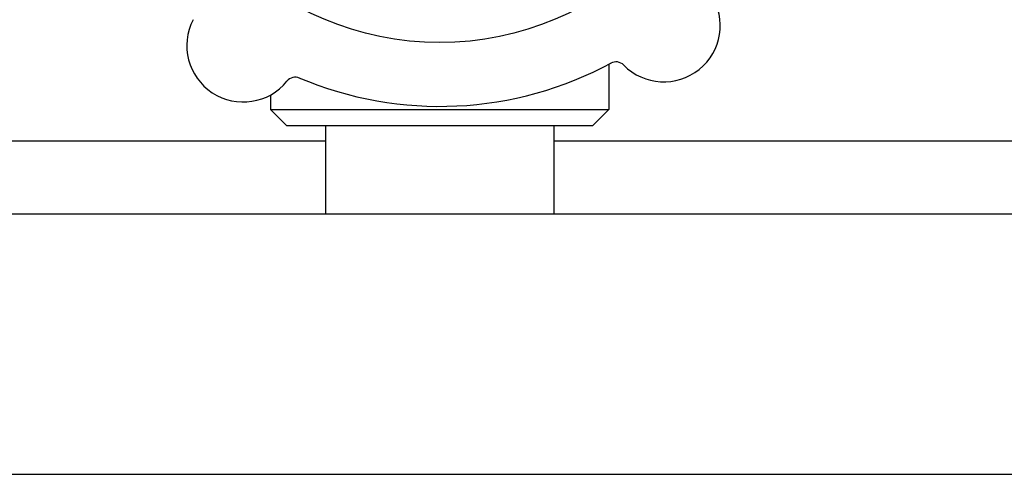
# Model space of a CAD drawing. Header units: inches. Extents: x 24 to 1128, y -74 to 748.
# Tile 540 of 557: x 719.95 to 725.62, y 602.79 to 605.41. Entities that reach past the tile are written whole.
import ezdxf

# ---------------------------------------------------------------- set-up
doc = ezdxf.new("R2010")
doc.units = ezdxf.units.IN
doc.header["$LTSCALE"] = 32
doc.header["$MEASUREMENT"] = 0
doc.layers.add('Dimension (ANSI)', color=7, linetype='Continuous', lineweight=25)
doc.layers.add('Visible (ANSI)', color=7, linetype='Continuous', lineweight=30)
doc.styles.add('Note Text (ANSI)', font='tahoma.ttf')
doc.dimstyles.new('Architectural (ANSI)', dxfattribs={"dimscale": 32, "dimtxt": 0.125, "dimasz": 0.098425, "dimexe": 0.125, "dimexo": 0.0625, "dimgap": 0.031496, "dimtad": 0, "dimtih": 1, "dimtoh": 1, "dimdec": 4, "dimrnd": 1e-08, "dimzin": 3, "dimdsep": 46, "dimlunit": 4, "dimtxsty": 'Note Text (ANSI)', "dimcen": 0.09, "dimdle": 0.393701, "dimclrd": 256, "dimclre": 256, "dimclrt": 256, "dimadec": 0, "dimazin": 3, "dimtfac": 0.96, "dimtofl": 0, "dimtmove": 0, "dimatfit": 3, "dimfxl": 1, "dimfrac": 2, "dimtolj": 1, "dimtzin": 12, "dimlwd": -1, "dimlwe": -1, "dimarcsym": 0})

# ---------------------------------------------------------------- blocks, each defined once
blk = doc.blocks.new('*D17')
at = {"layer": 'Defpoints', "color": 0, "transparency": 16777216}
for p in [(710.5391, 607.7114), (710.5391, 481.7114), (798.7409, 481.7114)]:
    blk.add_point(p, dxfattribs=at)
at = {"layer": 'Dimension (ANSI)', "transparency": 16777216}
for p, q in [((712.5391, 607.7114), (802.7409, 607.7114)), ((798.7409, 604.5618), (798.7409, 544.8012)), ((798.7409, 484.861), (798.7409, 538.6216)), ((712.5391, 481.7114), (802.7409, 481.7114))]:
    blk.add_line(p, q, dxfattribs=at)
for points in [[(798.216, 604.5618), (799.2658, 604.5618), (798.7409, 607.7114)], [(798.216, 484.861), (799.2658, 484.861), (798.7409, 481.7114)]]:
    blk.add_solid(points, dxfattribs=at)
at = {"layer": 'Dimension (ANSI)', "transparency": 16777216, "insert": (792.0089, 543.7933), "char_height": 4, "attachment_point": 1, "style": 'Note Text (ANSI)'}
blk.add_mtext('\\A1;10\'-6"', dxfattribs=at)

msp = doc.modelspace()

# ---------------------------------------------------------------- linework, layer by layer
at = {"layer": 'Visible (ANSI)'}
for p, q in [((723.34184, 605.15408), (723.34184, 604.89266)), ((721.39434, 604.97737), (721.39434, 604.89266)), ((721.39434, 604.89266), (723.34184, 604.89266)), ((721.48809, 604.79891), (721.39434, 604.89266)), ((723.24809, 604.79891), (723.34184, 604.89266)), ((723.24809, 604.79891), (721.48809, 604.79891)), ((721.71059, 604.79891), (721.71059, 604.29141)), ((723.02559, 604.79891), (723.02559, 604.29141)), ((721.71059, 604.71141), (710.78905, 604.71141)), ((755.78905, 604.71141), (723.02559, 604.71141)), ((715.86905, 604.29141), (755.36905, 604.29141)), ((715.86905, 602.79141), (753.86905, 602.79141))]:
    msp.add_line(p, q, dxfattribs=at)
msp.add_circle((722.36809, 606.98641), 1.7075, dxfattribs=at)
for centre, radius, start, end in [((723.65883, 605.37772), 0.325, 224.66113, 32.82247), ((721.23699, 605.26174), 0.325, 152.66113, 320.82247), ((722.36809, 606.98641), 2.075, 246.99965, 298.48395), ((723.38321, 605.10534), 0.0625, 44.66113, 118.3534), ((721.53738, 605.01694), 0.0625, 67.1302, 140.82247)]:
    msp.add_arc(centre, radius, start, end, dxfattribs=at)

# ---------------------------------------------------------------- dimensions: what is measured, and where the dimension line sits
at = {"layer": 'Dimension (ANSI)'}
dim = msp.add_linear_dim(base=(798.7409, 481.71141), p1=(710.53905, 607.71141), p2=(710.53905, 481.71141), angle=90, dimstyle='Architectural (ANSI)', override={"dimgap": 0.031496, "dimdec": 4, "dimlfac": 1, "dimtol": 0, "dimlim": 0, "dimtp": 0, "dimtm": 0, "dimtdec": 2, "dimatfit": 1}, dxfattribs=at)
dim.commit()
dim.dimension.update_dxf_attribs({"geometry": '*D17', "text_midpoint": (798.7409, 541.71141), "dimtype": 160})

doc.saveas('drawing.dxf')
